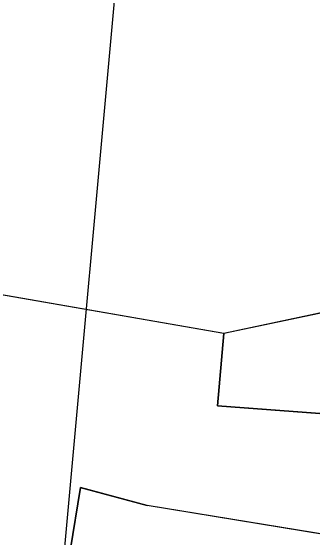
# Model space of a CAD drawing. Extents: x -746176 to -739709, y -1128407 to -1124482.
# Drawn here: x -743183.18 to -743178.79, y -1127095.1 to -1127087.46 of the extents above; entities that cross this region are included whole.
import ezdxf

# ---------------------------------------------------------------- set-up
doc = ezdxf.new("R2010")
doc.units = 0
for name, color, linetype in [('Vrstva 24', 7, 'Continuous'), ('Vrstva 3', 7, 'Continuous'), ('Vrstva 30', 7, 'Continuous'), ('Vrstva 33', 7, 'Continuous'), ('Vrstva 48', 7, 'Continuous'), ('Vrstva 5', 7, 'Continuous')]:
    doc.layers.add(name, color=color, linetype=linetype)

msp = doc.modelspace()

# ---------------------------------------------------------------- linework, layer by layer
at = {"layer": 'Vrstva 24'}
for p, q in [((-743182.8455, -1127098.5738), (-743182.1587, -1127094.3756)), ((-743182.1618, -1127094.3752), (-743181.1912, -1127094.6362))]:
    msp.add_line(p, q, dxfattribs=at)
msp.add_lwpolyline([(-743175.8563, -1127095.5049), (-743181.1912, -1127094.6362)], dxfattribs=at)
at = {"layer": 'Vrstva 3'}
msp.add_lwpolyline([(-743184.0024, -1127091.4584), (-743185.9181, -1127102.24), (-743183.34, -1127102.57), (-743171.62, -1127104.6), (-743164.2111, -1127105.5715), (-743162.4393, -1127095.7933), (-743166.78, -1127095.57), (-743176.42, -1127093.47), (-743180.17, -1127093.19), (-743180.08, -1127092.14)], close=True, dxfattribs=at)
at = {"layer": 'Vrstva 30'}
msp.add_line((-743179.5615, -1127064.0964), (-743182.4996, -1127096.4495), dxfattribs=at)
at = {"layer": 'Vrstva 33'}
for p, q in [((-743180.08, -1127092.14), (-743206.78, -1127087.5)), ((-743178.51, -1127091.81), (-743180.08, -1127092.14))]:
    msp.add_line(p, q, dxfattribs=at)
msp.add_lwpolyline([(-743159.64, -1127094.74), (-743160.17, -1127095.91), (-743166.78, -1127095.57), (-743176.42, -1127093.47), (-743180.17, -1127093.19), (-743180.08, -1127092.14)], dxfattribs=at)
at = {"layer": 'Vrstva 48'}
for p, q in [((-743182.1587, -1127094.3756), (-743182.4981, -1127096.4502)), ((-743181.1912, -1127094.6362), (-743182.1587, -1127094.3756)), ((-743175.8563, -1127095.5049), (-743181.1912, -1127094.6362))]:
    msp.add_line(p, q, dxfattribs=at)
at = {"layer": 'Vrstva 5'}
msp.add_lwpolyline([(-743094.82, -1126957.905), (-743108.67, -1126985.4), (-743116.735, -1126998.84), (-743124.8, -1127012.28), (-743150.075, -1127051.72), (-743175.35, -1127091.16), (-743176.93, -1127091.485), (-743178.51, -1127091.81), (-743180.08, -1127092.14), (-743180.17, -1127093.19), (-743178.295, -1127093.33), (-743176.42, -1127093.47), (-743166.78, -1127095.57), (-743163.475, -1127095.74), (-743160.17, -1127095.91), (-743159.64, -1127094.74), (-743153.71, -1127081.77), (-743147.78, -1127068.8), (-743136.47, -1127047.12), (-743114.785, -1127013.02), (-743087.685, -1126970.495), (-743082.27, -1126962.07), (-743073.035, -1126947.525)], dxfattribs=at)

doc.saveas('drawing.dxf')
